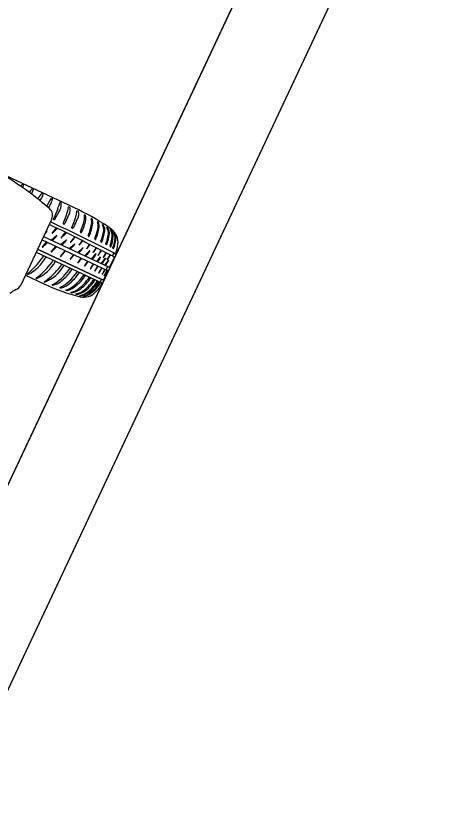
# Model space of a CAD drawing. Extents: x 14104283 to 14128447, y 8633203 to 8671666.
# Drawn here: x 14117812.48 to 14117828.86, y 8668740.42 to 8668770.54 of the extents above; entities that cross this region are included whole.
import ezdxf

# ---------------------------------------------------------------- set-up
doc = ezdxf.new("R2010")
doc.units = 0
for name, color, linetype in [('Cell', 7, 'Continuous'), ('Default', 7, 'Continuous'), ('TC_SubstrataExistingPavement', 7, 'Continuous'), ('Terrain', 7, 'Continuous')]:
    doc.layers.add(name, color=color, linetype=linetype)

msp = doc.modelspace()

# ---------------------------------------------------------------- linework, layer by layer
at = {"layer": 'Cell'}
for p, q in [((14117814.889, 8668763.095), (14117811.917, 8668764.487)), ((14117812.744, 8668764.073), (14117812.779, 8668764.056)), ((14117813.113, 8668763.9), (14117813.148, 8668763.883)), ((14117813.487, 8668763.729), (14117813.523, 8668763.713)), ((14117813.85, 8668763.544), (14117813.878, 8668763.53)), ((14117814.215, 8668763.368), (14117814.19, 8668763.381)), ((14117813.963, 8668762.721), (14117814.145, 8668763.031)), ((14117814.488, 8668763.161), (14117814.495, 8668763.212)), ((14117814.818, 8668763.007), (14117814.825, 8668763.058)), ((14117813.86, 8668762.749), (14117812.67, 8668760.21)), ((14117813.928, 8668762.731), (14117813.948, 8668762.723)), ((14117813.948, 8668762.723), (14117813.957, 8668762.719)), ((14117815.139, 8668762.899), (14117815.127, 8668762.905)), ((14117815.399, 8668762.759), (14117815.387, 8668762.765)), ((14117814.291, 8668762.581), (14117814.291, 8668762.581)), ((14117814.333, 8668762.554), (14117814.333, 8668762.554)), ((14117814.414, 8668762.687), (14117814.356, 8668762.581)), ((14117814.621, 8668762.427), (14117814.621, 8668762.427)), ((14117814.744, 8668762.533), (14117814.686, 8668762.426)), ((14117815.635, 8668762.63), (14117815.623, 8668762.636)), ((14117815.827, 8668762.523), (14117815.815, 8668762.529)), ((14117815.982, 8668762.429), (14117815.982, 8668762.429)), ((14117813.623, 8668762.244), (14117813.673, 8668762.285)), ((14117813.834, 8668761.935), (14117814.044, 8668762.111)), ((14117814.028, 8668762.409), (14117813.871, 8668762.218)), ((14117814.376, 8668762.24), (14117814.217, 8668762.037)), ((14117814.663, 8668762.399), (14117814.663, 8668762.399)), ((14117813.484, 8668761.946), (14117815.994, 8668760.771)), ((14117813.651, 8668761.868), (14117813.493, 8668761.676)), ((14117813.542, 8668762.071), (14117816.052, 8668760.895)), ((14117814.195, 8668761.765), (14117814.406, 8668761.942)), ((14117814.73, 8668762.065), (14117814.571, 8668761.862)), ((14117814.914, 8668761.741), (14117815.023, 8668761.884)), ((14117815.02, 8668761.921), (14117814.915, 8668761.768)), ((14117813.999, 8668761.698), (14117813.84, 8668761.496)), ((14117814.353, 8668761.524), (14117814.194, 8668761.321)), ((14117814.523, 8668761.612), (14117814.733, 8668761.788)), ((14117814.852, 8668761.458), (14117815.044, 8668761.645)), ((14117815.11, 8668761.337), (14117815.302, 8668761.524)), ((14117815.197, 8668761.599), (14117815.305, 8668761.742)), ((14117815.303, 8668761.779), (14117815.198, 8668761.626)), ((14117815.452, 8668761.467), (14117815.556, 8668761.615)), ((14117815.554, 8668761.652), (14117815.453, 8668761.494)), ((14117815.757, 8668761.548), (14117815.757, 8668761.548)), ((14117813.262, 8668761.473), (14117815.779, 8668760.294)), ((14117814.579, 8668761.204), (14117814.688, 8668761.346)), ((14117814.685, 8668761.384), (14117814.58, 8668761.231)), ((14117814.977, 8668761.247), (14117814.872, 8668761.095)), ((14117815.379, 8668761.211), (14117815.547, 8668761.415)), ((14117815.58, 8668761.117), (14117815.73, 8668761.3)), ((14117815.75, 8668761.037), (14117815.917, 8668761.242)), ((14117815.946, 8668761.451), (14117815.946, 8668761.451)), ((14117816.076, 8668760.902), (14117816.245, 8668761.264)), ((14117816.09, 8668761.377), (14117816.09, 8668761.377)), ((14117816.237, 8668761.419), (14117816.292, 8668761.424)), ((14117815.232, 8668761.128), (14117815.131, 8668760.971)), ((14117815.623, 8668760.944), (14117815.623, 8668760.944)), ((14117815.782, 8668761.022), (14117815.782, 8668761.022)), ((14117815.888, 8668760.972), (14117816.034, 8668761.16)), ((14117812.924, 8668760.623), (14117812.924, 8668760.623)), ((14117812.941, 8668760.622), (14117812.941, 8668760.622)), ((14117815.772, 8668760.875), (14117815.772, 8668760.875)), ((14117815.857, 8668760.434), (14117816.004, 8668760.748)), ((14117815.971, 8668760.781), (14117815.863, 8668760.577)), ((14117815.896, 8668760.817), (14117815.896, 8668760.817)), ((14117815.961, 8668760.803), (14117815.961, 8668760.803)), ((14117816.006, 8668760.9), (14117816.006, 8668760.9)), ((14117812.849, 8668760.592), (14117813.56, 8668760.259)), ((14117813.263, 8668760.465), (14117813.263, 8668760.465)), ((14117813.279, 8668760.463), (14117813.279, 8668760.463)), ((14117813.566, 8668760.323), (14117813.566, 8668760.323)), ((14117813.575, 8668760.339), (14117813.575, 8668760.339)), ((14117813.583, 8668760.321), (14117813.583, 8668760.321)), ((14117815.148, 8668760.59), (14117815.148, 8668760.59)), ((14117815.352, 8668760.494), (14117815.352, 8668760.494)), ((14117815.517, 8668760.417), (14117815.517, 8668760.417)), ((14117815.65, 8668760.355), (14117815.65, 8668760.355)), ((14117815.733, 8668760.316), (14117815.733, 8668760.316)), ((14117815.777, 8668760.431), (14117815.777, 8668760.431)), ((14117814.481, 8668760.019), (14117814.481, 8668760.019)), ((14117815.779, 8668760.294), (14117815.779, 8668760.294)), ((14117814.669, 8668759.93), (14117814.669, 8668759.93)), ((14117814.864, 8668759.872), (14117814.864, 8668759.872))]:
    msp.add_line(p, q, dxfattribs=at)
for points in [[(14117816.112, 8668762.349), (14117816.112, 8668762.349), (14117816.112, 8668762.349)], [(14117816.239, 8668762.228), (14117816.239, 8668762.228), (14117816.239, 8668762.228)], [(14117813.316, 8668761.588), (14117815.777, 8668760.431), (14117813.315, 8668761.585)], [(14117814.871, 8668761.067), (14117815, 8668761.236), (14117815, 8668761.236)], [(14117815.13, 8668760.943), (14117815.252, 8668761.118), (14117815.252, 8668761.118)], [(14117815.961, 8668760.85), (14117815.966, 8668760.86), (14117815.97, 8668760.869)], [(14117814.937, 8668759.807), (14117814.937, 8668759.807), (14117814.937, 8668759.807)], [(14117815.097, 8668759.777), (14117815.097, 8668759.777), (14117815.097, 8668759.777)]]:
    msp.add_lwpolyline(points, dxfattribs=at)
for centre, radius, start, end in [((14117804.703, 8668752.55), 13.948, 49.4252, 60.9589), ((14117813.452, 8668763.118), 1.195, 126.9822, 131.8414), ((14117758.469, 8668799.671), 64.957, 326.64663, 326.73787), ((14117812.738, 8668764.067), 0.00792, 44.569, 133.7436), ((14117812.775, 8668764.047), 0.00943, 342.7714, 63.925), ((14117813.865, 8668763.102), 1.104, 133.7436, 142.7289), ((14117812.326, 8668764.128), 0.865, 330.502, 342.7714), ((14117813.107, 8668763.895), 0.00792, 44.569, 133.7436), ((14117813.144, 8668763.874), 0.00943, 342.7714, 63.925), ((14117814.271, 8668762.962), 1.104, 136.033, 149.6813), ((14117812.692, 8668763.925), 0.865, 328.7532, 345.0607), ((14117813.481, 8668763.723), 0.00792, 46.8584, 136.033), ((14117813.519, 8668763.704), 0.00943, 345.0607, 66.2143), ((14117809.793, 8668765.684), 4.256, 328.2467, 328.7532), ((14117815.48, 8668762.386), 2.007, 144.9385, 154.8732), ((14117813.035, 8668763.688), 0.865, 332.503, 348.8105), ((14117813.846, 8668763.534), 0.0104, 69.1635, 150.2031), ((14117813.874, 8668763.521), 0.00943, 348.8105, 69.9641), ((14117812.447, 8668763.877), 1.796, 335.8007, 343.588), ((14117814.185, 8668763.366), 0.0154, 72.9333, 166.8083), ((14117813.545, 8668763.335), 0.678, 349.1033, 2.0771), ((14117814.21, 8668763.356), 0.0133, 12.8001, 64.3436), ((14117810.027, 8668765.253), 4.256, 330.7455, 332.503), ((14117813.558, 8668762.891), 0.333, 334.8976, 49.4252), ((14117819.588, 8668760.668), 6.032, 155.8007, 159.5108), ((14117813.667, 8668763.311), 0.553, 329.6284, 349.1033), ((14117813.159, 8668763.358), 1.343, 344.3248, 351.579), ((14117814.51, 8668763.206), 0.0161, 84.5401, 156.3368), ((14117814.512, 8668763.179), 0.0388, 18.2382, 56.8739), ((14117814.15, 8668763.096), 0.414, 337.8538, 359.7399), ((14117814.26, 8668763.096), 0.304, 359.7399, 18.2382), ((14117814.84, 8668763.051), 0.0161, 84.5401, 156.3368), ((14117814.842, 8668763.024), 0.0388, 18.2382, 56.8739), ((14117814.59, 8668762.941), 0.304, 359.7399, 18.2382), ((14117811.499, 8668755.937), 7.92, 54.0355, 64.6567), ((14117815.889, 8668762.05), 2.084, 159.5108, 160.636), ((14117813.93, 8668762.739), 0.00755, 160.636, 254.3401), ((14117813.959, 8668762.723), 0.00438, 245.7112, 324.9053), ((14117810.801, 8668764.225), 3.858, 334.781, 338.7471), ((14117812.694, 8668763.489), 1.827, 338.7471, 344.3248), ((14117812.17, 8668763.902), 2.551, 331.5628, 337.8538), ((14117813.024, 8668763.334), 1.827, 338.7471, 344.3248), ((14117812.5, 8668763.748), 2.551, 331.5628, 337.8538), ((14117813.489, 8668763.204), 1.343, 344.3248, 351.579), ((14117814.48, 8668762.942), 0.414, 337.8538, 359.7399), ((14117814.615, 8668762.816), 0.504, 344.0623, 8.9181), ((14117815.123, 8668762.896), 0.00986, 62.0964, 188.9181), ((14117815.123, 8668762.87), 0.0323, 14.9702, 61.3931), ((14117814.783, 8668762.779), 0.384, 349.7143, 14.9702), ((14117815.383, 8668762.756), 0.00986, 62.0964, 188.9181), ((14117814.922, 8668762.634), 0.468, 349.2297, 15.0273), ((14117815.358, 8668762.714), 0.0612, 17.5146, 47.6291), ((14117814.807, 8668762.604), 0.623, 358.2659, 11.8752), ((14117762.998, 8668658.046), 116.172, 62.72909, 64.0892), ((14117736.182, 8668600.741), 179.546, 63.5008, 64.38327), ((14117814.325, 8668762.588), 0.0353, 191.4739, 281.794), ((14117814.253, 8668762.646), 0.122, 310.5533, 327.4204), ((14117811.131, 8668764.071), 3.858, 334.781, 338.7471), ((14117814.655, 8668762.434), 0.0353, 191.4739, 281.794), ((14117814.583, 8668762.492), 0.122, 310.5533, 327.4204), ((14117810.632, 8668763.954), 4.646, 338.6734, 344.0623), ((14117813.533, 8668763.006), 1.655, 331.7943, 349.7143), ((14117813.36, 8668762.902), 2.052, 337.7385, 350.029), ((14117813.196, 8668762.934), 2.261, 337.9062, 351.1216), ((14117813.612, 8668762.783), 2.052, 337.7385, 350.029), ((14117813.449, 8668762.816), 2.261, 337.9062, 350.029), ((14117815.619, 8668762.627), 0.00986, 62.0964, 188.9181), ((14117815.208, 8668762.475), 0.428, 353.6965, 20.6732), ((14117815.594, 8668762.585), 0.0612, 17.5146, 47.6291), ((14117815.32, 8668762.469), 0.358, 352.779, 21.996), ((14117815.811, 8668762.52), 0.00986, 62.0964, 188.9181), ((14117815.469, 8668762.325), 0.384, 354.8662, 30.2716), ((14117815.745, 8668762.444), 0.113, 26.6288, 44.1595), ((14117815.552, 8668762.321), 0.342, 353.8231, 30.5479), ((14117815.977, 8668762.42), 0.00986, 62.0964, 188.9181), ((14117815.576, 8668762.193), 0.453, 357.4111, 30.0031), ((14117815.912, 8668762.341), 0.112, 19.2527, 51.4411), ((14117806.988, 8668768.666), 9.259, 315.491, 315.859), ((14117813.217, 8668762.621), 0.579, 315.859, 323.4923), ((14117813.677, 8668762.28), 0.00664, 323.4923, 129.9952), ((14117813.876, 8668762.214), 0.00664, 139.563, 306.0658), ((14117813.711, 8668762.452), 0.297, 304.6714, 315.3362), ((14117807.525, 8668768.938), 9.259, 313.6991, 314.9834), ((14117814.049, 8668762.106), 0.00664, 323.4923, 129.9952), ((14117807.871, 8668768.766), 9.259, 313.6991, 315.0029), ((14117814.995, 8668762.251), 0.0372, 158.6734, 227.9525), ((14117814.98, 8668762.234), 0.0155, 227.9525, 316.8434), ((14117815.294, 8668762.111), 0.0372, 158.6734, 227.9525), ((14117813.81, 8668762.632), 2.07, 339.1723, 350.5003), ((14117813.646, 8668762.664), 2.278, 339.2259, 350.3856), ((14117814.29, 8668762.421), 1.756, 339.5503, 351.8498), ((14117814.131, 8668762.451), 1.958, 339.5763, 351.613), ((14117815.717, 8668762.195), 0.353, 355.2057, 31.3899), ((14117816.109, 8668762.341), 0.00766, 71.7302, 213.0767), ((14117815.744, 8668762.096), 0.432, 358.2311, 33.859), ((14117815.841, 8668762.092), 0.373, 357.6926, 43.3529), ((14117815.797, 8668761.861), 0.6, 351.6392, 54.0355), ((14117816.236, 8668762.224), 0.00498, 56.5062, 201.1812), ((14117815.901, 8668762.013), 0.39, 359.7203, 32.3523), ((14117815.947, 8668761.998), 0.371, 1.4431, 38.2675), ((14117807.148, 8668768.396), 9.259, 313.6991, 314.9834), ((14117807.359, 8668768.492), 9.259, 314.7385, 315.859), ((14117813.589, 8668762.446), 0.579, 315.859, 323.4923), ((14117814.222, 8668762.033), 0.00664, 139.563, 306.0658), ((14117813.984, 8668762.3), 0.365, 311.5669, 321.1831), ((14117807.721, 8668768.322), 9.259, 314.7385, 315.859), ((14117813.95, 8668762.277), 0.579, 315.859, 323.4923), ((14117814.41, 8668761.937), 0.00664, 323.4923, 129.9952), ((14117814.576, 8668761.858), 0.00664, 139.563, 306.0658), ((14117814.338, 8668762.126), 0.365, 311.5669, 321.1831), ((14117811.927, 8668764.331), 3.631, 317.9107, 321.1465), ((14117814.858, 8668762.011), 0.208, 322.3665, 331.2866), ((14117815.279, 8668762.094), 0.0155, 227.9525, 316.8434), ((14117815.547, 8668761.992), 0.0372, 158.6734, 227.9525), ((14117815.532, 8668761.976), 0.0155, 227.9525, 316.8434), ((14117815.779, 8668761.883), 0.0372, 158.6734, 227.9525), ((14117815.765, 8668761.867), 0.0155, 227.9525, 316.8434), ((14117814.914, 8668762.19), 1.266, 338.3591, 355.1525), ((14117814.932, 8668762.164), 1.285, 337.9955, 356.1216), ((14117815.197, 8668762.112), 1.099, 335.3558, 354.7682), ((14117815.319, 8668762.053), 1, 334.1671, 357.4171), ((14117813.499, 8668761.672), 0.00664, 139.563, 306.0658), ((14117813.334, 8668761.911), 0.297, 304.6714, 315.3362), ((14117813.606, 8668761.759), 0.365, 311.5669, 321.1831), ((14117807.494, 8668768.224), 9.259, 313.6991, 315.0029), ((14117811.55, 8668763.79), 3.631, 317.9107, 321.1465), ((14117808.048, 8668768.169), 9.259, 314.7385, 315.859), ((14117814.277, 8668762.124), 0.579, 315.859, 323.4923), ((14117814.737, 8668761.783), 0.00664, 323.4923, 129.9952), ((14117808.368, 8668768.019), 9.259, 314.7385, 315.6499), ((14117814.909, 8668761.745), 0.00625, 150.2193, 322.0137), ((14117815.418, 8668761.478), 0.581, 150.0068, 152.2845), ((14117814.725, 8668761.805), 0.37, 315.6489, 332.852), ((14117815.049, 8668761.64), 0.00664, 323.4923, 129.9952), ((14117815.7, 8668761.336), 0.581, 150.0068, 152.2845), ((14117815.192, 8668761.603), 0.00625, 150.2193, 322.0137), ((14117814.983, 8668761.684), 0.37, 315.6489, 332.852), ((14117815.306, 8668761.519), 0.00664, 323.4923, 129.9952), ((14117815.141, 8668761.869), 0.208, 322.3665, 331.2866), ((14117815.392, 8668761.741), 0.208, 322.3665, 331.2866), ((14117815.821, 8668761.453), 0.115, 123.9099, 153.9266), ((14117815.881, 8668761.382), 0.183, 123.0553, 143.0435), ((14117815.969, 8668761.794), 0.0372, 158.6734, 227.9525), ((14117815.955, 8668761.778), 0.0155, 227.9525, 316.8434), ((14117816.126, 8668761.71), 0.0372, 158.6734, 227.9525), ((14117816.111, 8668761.694), 0.0155, 227.9525, 316.8434), ((14117816.231, 8668761.64), 0.0372, 158.6734, 223.1957), ((14117816.21, 8668761.622), 0.0101, 227.9872, 331.0356), ((14117814.764, 8668761.963), 1.638, 341.5181, 353.3784), ((14117812.161, 8668762.146), 1.712, 297.114, 330.15), ((14117810.442, 8668763.544), 3.821, 311.8364, 324.6649), ((14117811.115, 8668762.809), 2.529, 328.0604, 328.1255), ((14117813.845, 8668761.491), 0.00664, 139.563, 306.0658), ((14117814.199, 8668761.317), 0.00664, 139.563, 306.0658), ((14117813.961, 8668761.584), 0.365, 311.5669, 321.1831), ((14117814.574, 8668761.208), 0.00625, 150.2193, 322.0137), ((14117815.083, 8668760.941), 0.581, 150.0068, 152.2845), ((14117814.523, 8668761.473), 0.208, 322.3665, 331.2866), ((14117808.626, 8668767.898), 9.259, 314.7385, 315.6499), ((14117808.211, 8668767.016), 9.259, 321.0488, 321.9601), ((14117815.955, 8668761.204), 0.581, 150.0068, 152.2845), ((14117815.447, 8668761.471), 0.00625, 150.2193, 322.0137), ((14117815.212, 8668761.539), 0.37, 321.9591, 339.1623), ((14117815.552, 8668761.41), 0.00664, 329.8026, 136.3054), ((14117818.066, 8668760.09), 2.74, 148.9545, 152.4228), ((14117815.641, 8668761.357), 0.00474, 155.7192, 330.0321), ((14117805.024, 8668768.305), 12.694, 326.7971, 327.5393), ((14117815.395, 8668761.424), 0.37, 321.9591, 339.1623), ((14117815.735, 8668761.295), 0.00664, 329.8026, 136.3054), ((14117813.979, 8668762.422), 2.283, 322.1597, 328.6161), ((14117818.254, 8668759.993), 2.74, 148.9545, 152.4228), ((14117815.83, 8668761.26), 0.00474, 155.7192, 330.0321), ((14117805.212, 8668768.209), 12.694, 326.7971, 327.5393), ((14117816.01, 8668761.356), 0.115, 123.9099, 153.9266), ((14117815.922, 8668761.237), 0.00664, 329.8026, 136.3054), ((14117816.069, 8668761.285), 0.183, 123.0553, 143.0435), ((14117818.406, 8668759.915), 2.74, 148.9545, 152.4228), ((14117805.364, 8668768.13), 12.694, 326.7971, 327.5393), ((14117819.372, 8668759.146), 3.968, 145.7976, 146.6391), ((14117816.758, 8668760.847), 0.83, 141.2966, 145.4885), ((14117816.312, 8668761.356), 0.119, 166.5501, 183.6958), ((14117816.236, 8668761.351), 0.0426, 183.6958, 220.182), ((14117816.241, 8668761.373), 0.0459, 94.8953, 166.5501), ((14117816.259, 8668761.37), 0.0719, 220.182, 244.5444), ((14117816.215, 8668761.275), 0.0328, 339.6471, 66.4771), ((14117816.29, 8668761.453), 0.0296, 274.8953, 340.8834), ((14117812.631, 8668761.882), 1.56, 294.5501, 331.1335), ((14117811.502, 8668762.816), 2.922, 309.7692, 325.657), ((14117812.957, 8668761.793), 1.6, 293.025, 329.1446), ((14117811.84, 8668762.735), 2.961, 308.6333, 324.4161), ((14117814.866, 8668761.071), 0.00625, 150.2193, 322.0137), ((14117815.375, 8668760.804), 0.581, 150.0068, 152.2845), ((14117815.633, 8668760.68), 0.581, 150.0068, 152.2845), ((14117815.125, 8668760.947), 0.00625, 150.2193, 322.0137), ((14117817.764, 8668759.568), 2.74, 148.9545, 152.4228), ((14117804.722, 8668767.784), 12.694, 326.7971, 327.5393), ((14117815.737, 8668760.786), 0.376, 140.2966, 148.7079), ((14117815.579, 8668760.86), 0.183, 123.7812, 143.0435), ((14117815.775, 8668760.783), 0.222, 133.2443, 148.5139), ((14117815.739, 8668760.802), 0.162, 125.3677, 147.9188), ((14117808.394, 8668766.901), 9.259, 321.2177, 321.9601), ((14117814.361, 8668762.137), 1.948, 322.8548, 329.6885), ((14117815.981, 8668761.182), 0.00474, 155.7192, 330.0321), ((14117816.037, 8668761.155), 0.00566, 339.9329, 128.0546), ((14117812.924, 8668760.635), 0.00986, 118.3707, 220.2769), ((14117812.941, 8668760.65), 0.032, 220.2769, 238.1337), ((14117812.774, 8668760.913), 0.305, 298.3707, 315.1653), ((14117812.933, 8668760.645), 0.0246, 247.6414, 288.6214), ((14117812.885, 8668761.963), 2.007, 302.9843, 326.7924), ((14117813.188, 8668761.843), 1.994, 302.8743, 326.1455), ((14117813.163, 8668761.749), 1.738, 311.1416, 326.4537), ((14117813.601, 8668761.588), 1.783, 303.6952, 326.9276), ((14117813.455, 8668761.639), 1.738, 311.1416, 326.4537), ((14117812.337, 8668762.201), 2.677, 328.164, 329.1869), ((14117812.629, 8668762.091), 2.677, 328.164, 328.67), ((14117815.339, 8668760.835), 0.00474, 155.7192, 330.0321), ((14117817.933, 8668759.486), 2.74, 148.9545, 152.4228), ((14117815.509, 8668760.752), 0.00474, 155.7192, 330.0321), ((14117804.891, 8668767.701), 12.694, 326.7971, 327.5393), ((14117818.087, 8668759.413), 2.74, 148.9545, 152.4228), ((14117815.663, 8668760.68), 0.00474, 155.7192, 330.0321), ((14117805.045, 8668767.628), 12.694, 326.7971, 327.5393), ((14117819.053, 8668758.644), 3.968, 145.7976, 146.6391), ((14117816.2, 8668760.554), 0.516, 142.7266, 149.5207), ((14117815.788, 8668760.621), 0.00474, 155.7192, 330.0321), ((14117818.213, 8668759.354), 2.74, 148.9545, 152.4228), ((14117805.171, 8668767.57), 12.694, 326.7971, 327.5393), ((14117816.686, 8668760.291), 0.949, 146.3509, 149.8538), ((14117746.856, 8668799.611), 79.293, 330.5053, 330.67313), ((14117817.304, 8668759.923), 1.649, 147.5152, 149.6268), ((14117816.011, 8668760.826), 0.0553, 154.0411, 204.6322), ((14117816.029, 8668760.839), 0.0765, 207.6305, 243.1878), ((14117816.02, 8668760.846), 0.0553, 105.163, 155.7541), ((14117815.985, 8668760.753), 0.0192, 345.5961, 63.1878), ((14117816.022, 8668760.825), 0.0765, 66.6073, 102.1647), ((14117816.06, 8668760.913), 0.0192, 246.6073, 324.1991), ((14117813.262, 8668760.479), 0.00986, 118.3336, 225.8327), ((14117813.295, 8668760.513), 0.0571, 225.8327, 235.7589), ((14117813.007, 8668760.952), 0.527, 298.3336, 313.6839), ((14117813.273, 8668760.478), 0.0163, 232.5071, 293.9257), ((14117813.583, 8668760.325), 0.0163, 119.2659, 184.8484), ((14117813.576, 8668760.336), 0.0163, 232.5071, 293.9257), ((14117812.864, 8668761.436), 1.307, 302.921, 309.0965), ((14117813.701, 8668761.028), 0.843, 295.1227, 315.8302), ((14117813.994, 8668760.918), 0.843, 295.1227, 315.8302), ((14117813.961, 8668761.3), 1.384, 306.1786, 329.1024), ((14117813.805, 8668761.492), 1.783, 303.6952, 326.9276), ((14117814.165, 8668761.205), 1.384, 306.1786, 329.1024), ((14117814.097, 8668761.284), 1.611, 308.957, 328.3952), ((14117814.419, 8668761.032), 1.259, 305.5995, 330.7626), ((14117814.27, 8668761.203), 1.576, 308.3403, 328.2514), ((14117814.551, 8668760.97), 1.259, 305.5995, 330.7626), ((14117814.53, 8668761.003), 1.351, 307.0616, 330.1565), ((14117814.571, 8668760.994), 1.346, 305.6096, 329.7498), ((14117815.823, 8668760.349), 0.0949, 119.4085, 188.6366), ((14117815.836, 8668760.415), 0.134, 217.2636, 244.8797), ((14117816.071, 8668761.356), 0.97, 252.3483, 254.9918), ((14117815.828, 8668760.451), 0.0328, 254.6176, 330.1481), ((14117815.868, 8668760.574), 0.00559, 150.7039, 333.528), ((14117812.811, 8668759.292), 0.814, 112.66, 133.1281), ((14117812.368, 8668760.351), 0.333, 292.66, 334.8976), ((14117816.89, 8668767.445), 7.92, 245.1384, 255.7597), ((14117813.88, 8668760.227), 0.00765, 102.4135, 244.3626), ((14117813.895, 8668760.256), 0.0405, 244.3626, 278.827), ((14117813.823, 8668760.485), 0.257, 282.4135, 306.7896), ((14117813.811, 8668760.794), 0.585, 278.827, 295.1227), ((14117814.173, 8668760.116), 0.00765, 102.4135, 244.3626), ((14117814.187, 8668760.146), 0.0405, 244.3626, 278.827), ((14117814.116, 8668760.375), 0.257, 282.4135, 306.7896), ((14117814.104, 8668760.683), 0.585, 278.827, 295.1227), ((14117814.406, 8668760.019), 0.00765, 102.4135, 244.3626), ((14117814.42, 8668760.29), 0.278, 266.4292, 282.6715), ((14117814.328, 8668760.472), 0.452, 279.7731, 305.4471), ((14117814.3, 8668760.694), 0.7, 285.0462, 313.1102), ((14117814.527, 8668760.448), 0.514, 277.2049, 301.2793), ((14117814.497, 8668760.658), 0.749, 283.2322, 310.3566), ((14117814.694, 8668760.497), 0.624, 278.6606, 311.7858), ((14117814.751, 8668760.477), 0.616, 280.5749, 310.5012), ((14117814.875, 8668760.704), 1.004, 311.237, 334.6917), ((14117815.767, 8668760.282), 0.0171, 334.8081, 44.2763), ((14117814.594, 8668759.93), 0.00765, 102.4135, 244.3626), ((14117814.608, 8668760.201), 0.278, 266.4292, 282.6715), ((14117814.79, 8668759.872), 0.00765, 102.4135, 244.3626), ((14117814.804, 8668760.142), 0.278, 266.4292, 282.6715), ((14117814.937, 8668759.813), 0.00572, 106.7329, 272.9161), ((14117814.825, 8668760.456), 0.647, 279.8235, 310.8393), ((14117814.902, 8668760.398), 0.592, 273.4697, 310.2515), ((14117815.089, 8668760.35), 0.6, 255.7597, 318.156), ((14117815.097, 8668759.783), 0.00572, 106.7329, 272.9161), ((14117814.858, 8668760.521), 0.77, 287.9582, 309.2495), ((14117814.966, 8668760.385), 0.622, 282.1991, 308.6928)]:
    msp.add_arc(centre, radius, start, end, dxfattribs=at)
at = {"layer": 'Default'}
msp.add_lwpolyline([(14117801.307, 8668729.418), (14117816.705, 8668762.197), (14117821.72, 8668772.871), (14117824.708, 8668771.394), (14117804.295, 8668727.94)], close=True, dxfattribs=at)
at = {"layer": 'TC_SubstrataExistingPavement'}
msp.add_lwpolyline([(14117844.933, 8668822.285), (14117847.921, 8668820.807), (14117791.466, 8668700.632), (14117788.477, 8668702.109)], dxfattribs=at)
at = {"layer": 'Terrain'}
msp.add_line((14117788.477, 8668702.109), (14117844.933, 8668822.285), dxfattribs=at)

doc.saveas('drawing.dxf')
